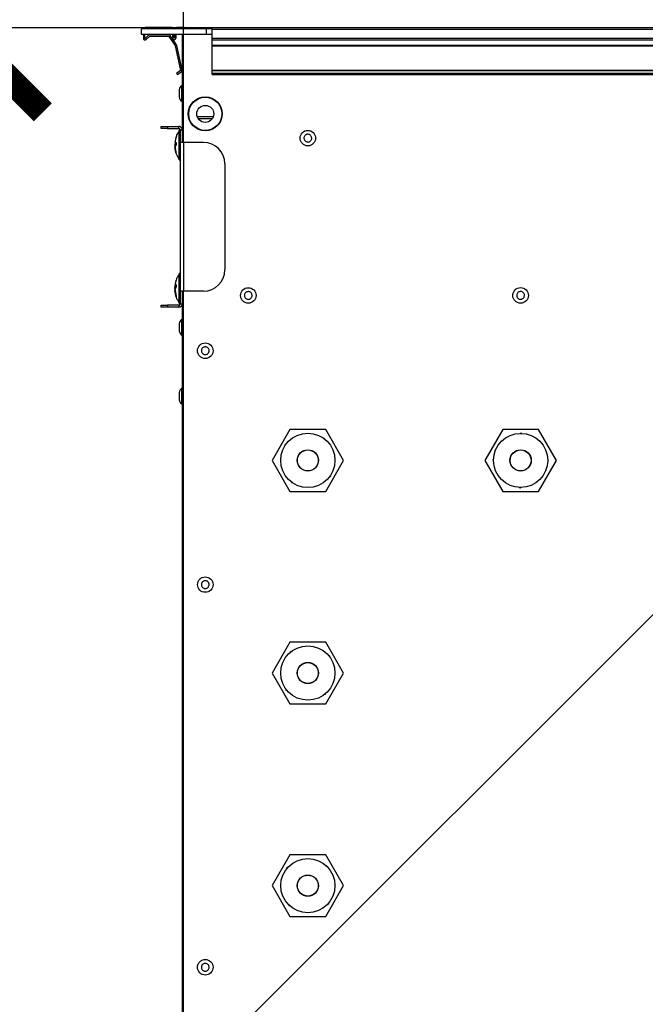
# Model space of a CAD drawing. Header units: millimetres. Extents: x -604189 to 881711, y -381903 to -7297.
# Tile 985 of 1056: x -546321 to -546027, y -160330 to -159867. Entities that reach past the tile are written whole.
import ezdxf

# ---------------------------------------------------------------- set-up
doc = ezdxf.new("R2010")
doc.units = ezdxf.units.MM
doc.header["$LTSCALE"] = 100
doc.linetypes.add('ACAD_ISO04W100', pattern=[30.5, 24, -3, 0.5, -3])
doc.layers.get('Defpoints').update_dxf_attribs({"color": 30})
doc.layers.add('2', color=2, linetype='Continuous', lineweight=25)
doc.layers.add('strop osie', color=80, linetype='ACAD_ISO04W100', lineweight=5)
doc.layers.add('Flowair', color=1, linetype='Continuous')
doc.layers.add('OPIS', color=7, linetype='Continuous')
doc.styles.get("Standard").update_dxf_attribs({"font": 'romans.shx', "width": 0.5})
doc.dimstyles.new('1 50', dxfattribs={"dimtxt": 150, "dimasz": 80, "dimexe": 1, "dimexo": 1, "dimgap": 20, "dimtad": 1, "dimdec": 0, "dimlfac": 0.1, "dimtxsty": 'Standard', "dimblk": 'ARCHTICK', "dimcen": 200, "dimclrd": 2, "dimadec": 1, "dimazin": 0, "dimtfac": 1, "dimtdec": 0, "dimtmove": 0, "dimatfit": 3, "dimldrblk": 'ARCHTICK', "dimfxl": 120, "dimfxlon": 1, "dimtfill": 1, "dimarcsym": 0})

# ---------------------------------------------------------------- blocks, each defined once
blk = doc.blocks.new('_ArchTick')
at = {"layer": 'strop osie', "color": 0, "const_width": 0.15}
blk.add_lwpolyline([(-0.5, -0.5), (0.5, 0.5)], dxfattribs=at)
blk = doc.blocks.new('*D3281')
at = {"layer": 'Defpoints', "color": 0, "linetype": 'ByBlock', "lineweight": 5, "transparency": 16777216}
for p in [(-552118.94, -159745.28), (-535687.5, -164715.31), (-535410.16, -164715.31)]:
    blk.add_point(p, dxfattribs=at)
at = {"layer": 'OPIS', "color": 0, "linetype": 'Continuous', "lineweight": -2, "transparency": 16777216}
for p, q in [((-535470.16, -159745.28), (-535409.16, -159745.28)), ((-535470.16, -164715.31), (-535409.16, -164715.31))]:
    blk.add_line(p, q, dxfattribs=at)
at = {"layer": 'OPIS', "color": 2, "lineweight": -2, "transparency": 16777216}
blk.add_line((-535410.16, -159745.28), (-535410.16, -164715.31), dxfattribs=at)
at = {"layer": 'OPIS', "color": 2, "linetype": 'ByBlock', "lineweight": -2, "transparency": 16777216, "xscale": 80, "yscale": 80, "zscale": 80}
for p, rotation in [((-535410.16, -159745.28), 90), ((-535410.16, -164715.31), 270)]:
    blk.add_blockref('_ArchTick', p, dxfattribs=dict(at, rotation=rotation))
at = {"layer": 'OPIS', "color": 0, "linetype": 'ByBlock', "lineweight": 13, "transparency": 16777216, "insert": (-535505.16, -162230.3), "char_height": 150, "attachment_point": 5, "rotation": 90, "bg_fill": 3, "box_fill_scale": 1.1, "bg_fill_color": 256, "bg_fill_true_color": 13158600, "bg_fill_transparency": 0}
blk.add_mtext('497', dxfattribs=at)
blk = doc.blocks.new('*D3283')
at = {"layer": 'Defpoints', "color": 0, "linetype": 'ByBlock', "lineweight": 5, "transparency": 16777216}
for p in [(-549860.21, -159420.3), (-548544.07, -179490.3), (-536848.94, -179490.3)]:
    blk.add_point(p, dxfattribs=at)
at = {"layer": 'OPIS', "color": 0, "linetype": 'Continuous', "lineweight": -2, "transparency": 16777216}
for p, q in [((-548604.07, -159420.3), (-548543.07, -159420.3)), ((-548484.07, -179490.3), (-548545.07, -179490.3))]:
    blk.add_line(p, q, dxfattribs=at)
at = {"layer": 'OPIS', "color": 2, "lineweight": -2, "transparency": 16777216}
blk.add_line((-548544.07, -159420.3), (-548544.07, -179490.3), dxfattribs=at)
at = {"layer": 'OPIS', "color": 2, "linetype": 'ByBlock', "lineweight": -2, "transparency": 16777216, "xscale": 80, "yscale": 80, "zscale": 80}
for p, rotation in [((-548544.07, -159420.3), 90), ((-548544.07, -179490.3), 270)]:
    blk.add_blockref('_ArchTick', p, dxfattribs=dict(at, rotation=rotation))
at = {"layer": 'OPIS', "color": 0, "linetype": 'ByBlock', "lineweight": 13, "transparency": 16777216, "insert": (-548639.07, -169455.3), "char_height": 150, "attachment_point": 5, "rotation": 90, "bg_fill": 3, "box_fill_scale": 1.1, "bg_fill_color": 256, "bg_fill_true_color": 13158600, "bg_fill_transparency": 0}
blk.add_mtext('2007', dxfattribs=at)
blk = doc.blocks.new('*D3315')
at = {"layer": 'Defpoints', "color": 0, "linetype": 'ByBlock', "lineweight": 5, "transparency": 16777216}
for p in [(-551668.94, -159870.3), (-536848.94, -159870.3), (-536848.94, -160452.01)]:
    blk.add_point(p, dxfattribs=at)
at = {"layer": 'OPIS', "color": 0, "linetype": 'Continuous', "lineweight": -2, "transparency": 16777216}
for p, q in [((-551668.94, -160392.01), (-551668.94, -160453.01)), ((-536848.94, -160392.01), (-536848.94, -160453.01))]:
    blk.add_line(p, q, dxfattribs=at)
at = {"layer": 'OPIS', "color": 2, "lineweight": -2, "transparency": 16777216}
blk.add_line((-551668.94, -160452.01), (-536848.94, -160452.01), dxfattribs=at)
at = {"layer": 'OPIS', "color": 2, "linetype": 'ByBlock', "lineweight": -2, "transparency": 16777216, "xscale": 80, "yscale": 80, "zscale": 80, "rotation": 180}
blk.add_blockref('_ArchTick', (-551668.94, -160452.01), dxfattribs=at)
at = {"layer": 'OPIS', "color": 2, "linetype": 'ByBlock', "lineweight": -2, "transparency": 16777216, "xscale": 80, "yscale": 80, "zscale": 80}
blk.add_blockref('_ArchTick', (-536848.94, -160452.01), dxfattribs=at)
at = {"layer": 'OPIS', "color": 0, "linetype": 'ByBlock', "lineweight": 13, "transparency": 16777216, "insert": (-544258.94, -160357.01), "char_height": 150, "attachment_point": 5, "bg_fill": 3, "box_fill_scale": 1.1, "bg_fill_color": 256, "bg_fill_true_color": 13158600, "bg_fill_transparency": 0}
blk.add_mtext('1482', dxfattribs=at)
blk = doc.blocks.new('*D3323')
at = {"layer": 'Defpoints', "color": 0, "linetype": 'ByBlock', "lineweight": 5, "transparency": 16777216}
for p in [(-551668.94, -157200.01), (-551668.94, -159870.3), (-536848.94, -159870.3)]:
    blk.add_point(p, dxfattribs=at)
at = {"layer": 'OPIS', "color": 0, "linetype": 'Continuous', "lineweight": -2, "transparency": 16777216}
for p, q in [((-551668.94, -157260.01), (-551668.94, -157199.01)), ((-536848.94, -157260.01), (-536848.94, -157199.01))]:
    blk.add_line(p, q, dxfattribs=at)
at = {"layer": 'OPIS', "color": 2, "lineweight": -2, "transparency": 16777216}
blk.add_line((-536848.94, -157200.01), (-551668.94, -157200.01), dxfattribs=at)
at = {"layer": 'OPIS', "color": 2, "linetype": 'ByBlock', "lineweight": -2, "transparency": 16777216, "xscale": 80, "yscale": 80, "zscale": 80, "rotation": 180}
blk.add_blockref('_ArchTick', (-551668.94, -157200.01), dxfattribs=at)
at = {"layer": 'OPIS', "color": 2, "linetype": 'ByBlock', "lineweight": -2, "transparency": 16777216, "xscale": 80, "yscale": 80, "zscale": 80}
blk.add_blockref('_ArchTick', (-536848.94, -157200.01), dxfattribs=at)
at = {"layer": 'OPIS', "color": 0, "linetype": 'ByBlock', "lineweight": 9, "transparency": 16777216, "insert": (-544258.94, -157105.01), "char_height": 150, "attachment_point": 5, "bg_fill": 3, "box_fill_scale": 1.1, "bg_fill_color": 256, "bg_fill_true_color": 13158600, "bg_fill_transparency": 0}
blk.add_mtext('1482', dxfattribs=at)
blk = doc.blocks.new('*D3365')
at = {"layer": 'Defpoints', "color": 0, "linetype": 'ByBlock', "lineweight": 5, "transparency": 16777216}
for p in [(-546883.98, -159870.3), (-546349.76, -159870.3), (-546848.94, -161625.27)]:
    blk.add_point(p, dxfattribs=at)
at = {"layer": 'OPIS', "color": 0, "linetype": 'Continuous', "lineweight": -2, "transparency": 16777216}
for p, q in [((-546409.76, -159870.3), (-546348.76, -159870.3)), ((-546409.76, -161625.27), (-546348.76, -161625.27))]:
    blk.add_line(p, q, dxfattribs=at)
at = {"layer": 'OPIS', "color": 2, "lineweight": -2, "transparency": 16777216}
blk.add_line((-546349.76, -161625.27), (-546349.76, -159870.3), dxfattribs=at)
at = {"layer": 'OPIS', "color": 2, "linetype": 'ByBlock', "lineweight": -2, "transparency": 16777216, "xscale": 80, "yscale": 80, "zscale": 80}
for p, rotation in [((-546349.76, -159870.3), 90), ((-546349.76, -161625.27), 270)]:
    blk.add_blockref('_ArchTick', p, dxfattribs=dict(at, rotation=rotation))
at = {"layer": 'OPIS', "color": 0, "linetype": 'ByBlock', "lineweight": 5, "transparency": 16777216, "insert": (-546444.76, -160747.78), "char_height": 150, "attachment_point": 5, "rotation": 90, "bg_fill": 3, "box_fill_scale": 1.1, "bg_fill_color": 256, "bg_fill_true_color": 13158600, "bg_fill_transparency": 0}
blk.add_mtext('175', dxfattribs=at)
blk = doc.blocks.new('FB 100V z KM 10.2017')
at = {"layer": 'Flowair', "linetype": 'Continuous'}
for p, q in [((9903.82, 4684.48), (9903.82, 5029.48)), ((9904.22, 4684.48), (9904.22, 5029.48)), ((9906.38, 4684.48), (9906.38, 5029.48)), ((9906.78, 4684.48), (9906.78, 5029.48)), ((9908.11, 5029.48), (9908.11, 4684.48)), ((9908.13, 4684.48), (9908.13, 5029.48)), ((9913.95, 5029.48), (9913.95, 4684.48)), ((9914, 4684.48), (9914, 5029.48)), ((9914.64, 5029.48), (9914.64, 4684.48)), ((9914.93, 4684.48), (9914.93, 5029.48)), ((10005.67, 4765.38), (9998.4, 4761.18)), ((10005.64, 4763.35), (10005.78, 4763.48)), ((10005.68, 4763.35), (10005.66, 4763.37)), ((10012.95, 4761.18), (10005.67, 4765.38)), ((10005.78, 4763.48), (10005.91, 4763.35)), ((9998.4, 4761.18), (9998.4, 4752.78)), ((10012.95, 4752.78), (10012.95, 4761.18)), ((9999.17, 4757.08), (9999.3, 4757.21)), ((9999.3, 4756.95), (9999.17, 4757.08)), ((9999.2, 4757.11), (9999.3, 4757.01)), ((10012.18, 4756.87), (10012.04, 4756.74)), ((10012.05, 4757), (10012.18, 4756.87)), ((10012.15, 4756.84), (10012.05, 4756.95)), ((9998.4, 4752.78), (10005.67, 4748.58)), ((10005.67, 4748.58), (10012.95, 4752.78)), ((10005.57, 4750.47), (10005.44, 4750.61)), ((10005.7, 4750.6), (10005.57, 4750.47)), ((10005.66, 4750.6), (10005.68, 4750.58)), ((10005.67, 4715.38), (9998.4, 4711.18)), ((10012.95, 4711.18), (10005.67, 4715.38)), ((10055.67, 4715.38), (10048.4, 4711.18)), ((10062.95, 4711.18), (10055.67, 4715.38)), ((10105.67, 4715.38), (10098.4, 4711.18)), ((10112.95, 4711.18), (10105.67, 4715.38)), ((9998.4, 4711.18), (9998.4, 4702.78)), ((10000.38, 4710.75), (10000.56, 4710.79)), ((10000.41, 4710.57), (10000.38, 4710.75)), ((10000.43, 4710.6), (10000.4, 4710.6)), ((10009.27, 4712.24), (10009.45, 4712.27)), ((10009.46, 4712.23), (10009.32, 4712.21)), ((10009.45, 4712.27), (10009.48, 4712.09)), ((10012.95, 4702.78), (10012.95, 4711.18)), ((10048.4, 4711.18), (10048.4, 4702.78)), ((10051.57, 4711.86), (10051.59, 4712.04)), ((10051.59, 4712.04), (10051.78, 4712.02)), ((10051.63, 4712.04), (10051.62, 4711.89)), ((10060.55, 4711.08), (10060.74, 4711.06)), ((10060.58, 4711.05), (10060.58, 4711.08)), ((10060.74, 4711.06), (10060.72, 4710.87)), ((10062.95, 4702.78), (10062.95, 4711.18)), ((10098.4, 4711.18), (10098.4, 4702.78)), ((10100.83, 4711.32), (10101.01, 4711.33)), ((10100.84, 4711.13), (10100.83, 4711.32)), ((10100.86, 4711.16), (10100.84, 4711.16)), ((10109.83, 4711.81), (10110.01, 4711.82)), ((10110.02, 4711.78), (10109.87, 4711.77)), ((10110.01, 4711.82), (10110.02, 4711.64)), ((10112.95, 4702.78), (10112.95, 4711.18)), ((10010.97, 4703.2), (10010.78, 4703.17)), ((10010.92, 4703.35), (10010.94, 4703.36)), ((10010.94, 4703.38), (10010.97, 4703.2)), ((10050.61, 4702.89), (10050.63, 4703.08)), ((9998.4, 4702.78), (10005.67, 4698.58)), ((10001.89, 4701.68), (10001.86, 4701.86)), ((10001.89, 4701.72), (10002.03, 4701.75)), ((10002.08, 4701.71), (10001.89, 4701.68)), ((10005.67, 4698.58), (10012.95, 4702.78)), ((10048.4, 4702.78), (10055.67, 4698.58)), ((10050.79, 4702.87), (10050.61, 4702.89)), ((10050.77, 4702.9), (10050.77, 4702.88)), ((10055.67, 4698.58), (10062.95, 4702.78)), ((10059.75, 4701.91), (10059.57, 4701.93)), ((10059.72, 4701.92), (10059.73, 4702.06)), ((10059.77, 4702.1), (10059.75, 4701.91)), ((10098.4, 4702.78), (10105.67, 4698.58)), ((10101.33, 4702.13), (10101.32, 4702.32)), ((10101.33, 4702.17), (10101.47, 4702.18)), ((10101.52, 4702.14), (10101.33, 4702.13)), ((10105.67, 4698.58), (10112.95, 4702.78)), ((10110.52, 4702.64), (10110.33, 4702.63)), ((10110.48, 4702.79), (10110.51, 4702.8)), ((10110.51, 4702.82), (10110.52, 4702.64)), ((9935.87, 4687.48), (9960.87, 4687.48)), ((9924.87, 4684.75), (9924.87, 4681)), ((9904.22, 4684.48), (9903.82, 4684.48)), ((9904.17, 4684.48), (9904.17, 4683.18)), ((9905.52, 4683.18), (9904.17, 4683.18)), ((9904.17, 4683.18), (9904.17, 4667.92)), ((9906.38, 4684.48), (9904.22, 4684.48)), ((9905.52, 4684.48), (9905.52, 4683.18)), ((9905.52, 4683.18), (9905.52, 4667.92)), ((9906.78, 4684.48), (9906.38, 4684.48)), ((9908.11, 4684.48), (9906.78, 4684.48)), ((9908.13, 4684.48), (9908.11, 4684.48)), ((9913.95, 4684.48), (9908.13, 4684.48)), ((9914, 4684.48), (9913.95, 4684.48)), ((9914.64, 4684.48), (9914, 4684.48)), ((9914.93, 4684.48), (9914.64, 4684.48)), ((9925.37, 4684.48), (9925.37, 4681.28)), ((9930.87, 4682.48), (9930.87, 4677.78)), ((9965.87, 4682.48), (9965.87, 4677.78)), ((9903.82, 4677.93), (9903.82, 4676.08)), ((9930.87, 4677.73), (9905.52, 4677.73)), ((9930.87, 4677.78), (9930.87, 4676.98)), ((9930.87, 4677.78), (9965.87, 4677.78)), ((9965.87, 4677.78), (9965.87, 4676.98)), ((10156.37, 4677.73), (9965.87, 4677.73)), ((9905.52, 4677.48), (9927.9, 4677.48)), ((9906.27, 4676.03), (9905.52, 4676.03)), ((9905.52, 4675.68), (9906.27, 4675.68)), ((9906.27, 4675.53), (9905.52, 4675.53)), ((9907.91, 4676.11), (9905.75, 4674.63)), ((9905.94, 4674.34), (9908.11, 4675.82)), ((9906.32, 4675.63), (9906.32, 4675.58)), ((9906.67, 4675.58), (9906.67, 4675.63)), ((9913.88, 4677.41), (9908.06, 4676.17)), ((9908.13, 4675.83), (9913.95, 4677.07)), ((9914, 4677.05), (9914.64, 4676.12)), ((9914.93, 4676.32), (9914.29, 4677.25)), ((9914.93, 4676.32), (9914.64, 4676.12)), ((9917.55, 4677.48), (9917.55, 4677.28)), ((9917.55, 4677.28), (9921.2, 4677.28)), ((9921.2, 4677.28), (9921.2, 4677.48)), ((9927.6, 4676.68), (9927.1, 4676.68)), ((9927.1, 4673.98), (9927.1, 4676.68)), ((9927.6, 4673.98), (9927.6, 4676.68)), ((9927.9, 4676.98), (9927.9, 4677.48)), ((9927.9, 4677.48), (9930.87, 4677.48)), ((9927.9, 4676.98), (9930.87, 4676.98)), ((9928.01, 4676.95), (9928.01, 4676.75)), ((9935.01, 4676.95), (9928.01, 4676.95)), ((9928.01, 4676.75), (9935.01, 4676.75)), ((9934.99, 4676.73), (9928.04, 4676.73)), ((9934.75, 4676.72), (9928.27, 4676.72)), ((9929.64, 4676.03), (9929.62, 4676.03)), ((9929.64, 4676.03), (9929.68, 4676.07)), ((9930.46, 4675.83), (9930.74, 4675.78)), ((9930.87, 4676.98), (9965.87, 4676.98)), ((9930.89, 4676.03), (9931.53, 4676.03)), ((9930.96, 4676.06), (9931.14, 4675.81)), ((9931.19, 4675.75), (9931.1, 4675.77)), ((9931.14, 4675.81), (9931.19, 4676.03)), ((9931.14, 4675.81), (9931.19, 4676.03)), ((9931.25, 4675.8), (9931.19, 4675.75)), ((9931.2, 4675.8), (9931.23, 4676.03)), ((9931.29, 4676.03), (9931.25, 4675.8)), ((9931.25, 4675.8), (9931.32, 4675.86)), ((9931.32, 4675.84), (9931.66, 4675.75)), ((9931.62, 4675.82), (9931.36, 4675.75)), ((9931.57, 4675.99), (9931.52, 4676.04)), ((9931.63, 4675.81), (9931.77, 4675.75)), ((9931.66, 4675.75), (9931.88, 4675.79)), ((9931.77, 4675.75), (9931.88, 4675.77)), ((9933.38, 4676.03), (9933.48, 4676.03)), ((9935.01, 4676.75), (9935.01, 4676.95)), ((9961.74, 4676.95), (9961.74, 4676.75)), ((9968.55, 4676.95), (9961.74, 4676.95)), ((9961.74, 4676.75), (9968.74, 4676.75)), ((9968.71, 4676.73), (9961.76, 4676.73)), ((9968.3, 4676.72), (9961.99, 4676.72)), ((9963.34, 4676.03), (9963.29, 4676.03)), ((9964.12, 4675.84), (9964.76, 4675.75)), ((9964.3, 4676.03), (9964.91, 4676.03)), ((9964.38, 4676.06), (9964.82, 4675.81)), ((9964.81, 4675.79), (9964.82, 4675.8)), ((9964.82, 4675.8), (9964.87, 4676.03)), ((9964.82, 4675.81), (9964.87, 4676.03)), ((9964.82, 4675.83), (9964.99, 4675.8)), ((9965, 4675.75), (9964.87, 4675.77)), ((9964.99, 4675.8), (9965.01, 4675.97)), ((9965.23, 4675.84), (9965, 4675.75)), ((9965.07, 4675.94), (9965.05, 4675.8)), ((9965.05, 4675.8), (9965.26, 4675.9)), ((9965.2, 4675.75), (9965.63, 4675.83)), ((9965.7, 4675.82), (9965.27, 4675.75)), ((9965.68, 4675.81), (9967.07, 4676.06)), ((9965.87, 4677.48), (9968.85, 4677.48)), ((9965.87, 4676.98), (9968.85, 4676.98)), ((9966.97, 4676.03), (9967.18, 4676.03)), ((9968.48, 4676.72), (9968.3, 4676.72)), ((9968.74, 4676.95), (9968.55, 4676.95)), ((9968.74, 4676.75), (9968.74, 4676.95)), ((9968.85, 4676.98), (9968.85, 4677.48)), ((9968.85, 4677.48), (10153.4, 4677.48)), ((9969.15, 4676.68), (9969.65, 4676.68)), ((9969.15, 4676.68), (9969.15, 4673.98)), ((9969.65, 4676.68), (9969.65, 4673.98)), ((9972.55, 4677.48), (9972.55, 4677.28)), ((9972.55, 4677.28), (9972.7, 4677.28)), ((9972.7, 4677.28), (9976.2, 4677.28)), ((9976.2, 4677.28), (9976.2, 4677.48)), ((9988.75, 4677.48), (9988.75, 4677.28)), ((9988.75, 4677.28), (9992.4, 4677.28)), ((9992.4, 4677.28), (9992.4, 4677.48)), ((9903.82, 4675.13), (9903.82, 4668.73)), ((9905.52, 4675.18), (9906.27, 4675.18)), ((9905.57, 4674.3), (9905.57, 4669.79)), ((9905.92, 4669.79), (9905.92, 4674.3)), ((9927.1, 4673.98), (9927.6, 4673.98)), ((9927.1, 4672.48), (9927.1, 4673.98)), ((9927.6, 4673.98), (9927.6, 4672.48)), ((9969.15, 4673.98), (9969.65, 4673.98)), ((9969.15, 4672.48), (9969.15, 4673.98)), ((9969.65, 4673.98), (9969.65, 4672.48)), ((9927.6, 4672.48), (9927.1, 4672.48)), ((9969.65, 4672.48), (9969.15, 4672.48)), ((9906.38, 4668.68), (9905.52, 4668.68)), ((9905.52, 4668.33), (9906.38, 4668.33)), ((9905.69, 4669.52), (9906.42, 4668.76)), ((9906.67, 4669), (9905.94, 4669.76)), ((9905.52, 4667.92), (9904.17, 4667.92))]:
    blk.add_line(p, q, dxfattribs=at)
for centre, radius in [((10005.67, 4756.98), 6.37), ((9966.87, 4756.98), 1.83), ((10005.67, 4756.98), 2.5), ((10005.67, 4756.98), 2.46), ((10005.67, 4706.98), 6.38), ((10055.67, 4706.98), 6.38), ((10105.67, 4706.98), 6.37), ((9929.87, 4706.98), 1.82), ((10005.67, 4706.98), 2.5), ((10005.67, 4706.98), 2.46), ((10055.67, 4706.98), 2.5), ((10055.67, 4706.98), 2.46), ((10105.67, 4706.98), 2.5), ((10105.67, 4706.98), 2.46), ((9966.87, 4692.98), 1.82), ((9924.17, 4682.88), 4), ((9924.17, 4682.88), 3.9), ((9924.17, 4682.88), 2), ((9979.87, 4682.88), 1.83), ((10034.87, 4682.88), 1.82), ((10124.87, 4682.88), 1.83)]:
    blk.add_circle(centre, radius, dxfattribs=at)
for centre, radius, start, end in [((9935.87, 4682.48), 5, 90, 180), ((9960.87, 4682.48), 5, 0, 90), ((9904.22, 4677.93), 0.4, 97.1808, 180), ((9904.22, 4676.08), 0.4, 180, 262.8192), ((9904.22, 4675.13), 0.4, 97.1808, 180), ((9906.27, 4675.63), 0.4, 0, 90), ((9906.27, 4675.63), 0.05, 0, 90), ((9906.27, 4675.58), 0.05, 270, 360), ((9906.27, 4675.58), 0.4, 270, 360), ((9908.14, 4675.78), 0.4, 102.0352, 124.3281), ((9908.14, 4675.78), 0.05, 102.0352, 124.3281), ((9913.96, 4677.02), 0.4, 34.3281, 102.0352), ((9913.96, 4677.02), 0.05, 34.3281, 102.0352), ((9927.9, 4676.68), 0.8, 90, 180), ((9927.9, 4676.68), 0.3, 90, 180), ((9928.04, 4676.95), 0.025, 90, 180), ((9928.04, 4676.75), 0.025, 180, 270), ((9928.25, 4676.7), 0.025, 41.9688, 90), ((9934.77, 4676.7), 0.025, 90, 138.0312), ((9934.99, 4676.95), 0.025, 0, 90), ((9934.99, 4676.75), 0.025, 270, 0), ((9961.76, 4676.95), 0.025, 90, 180), ((9961.76, 4676.75), 0.025, 180, 270), ((9961.97, 4676.7), 0.025, 41.9688, 90), ((9968.5, 4676.7), 0.025, 90, 138.0312), ((9968.71, 4676.95), 0.025, 0, 90), ((9968.71, 4676.75), 0.025, 270, 0), ((9968.85, 4676.68), 0.8, 0, 90), ((9968.85, 4676.68), 0.3, 0, 90), ((9905.97, 4674.3), 0.4, 124.3281, 180), ((9905.97, 4674.3), 0.05, 124.3281, 180), ((9904.22, 4668.73), 0.4, 180, 262.8192), ((9905.97, 4669.79), 0.4, 180, 224.0541), ((9905.97, 4669.79), 0.05, 180, 224.0541), ((9906.38, 4668.73), 0.4, 270, 44.0541), ((9906.38, 4668.73), 0.05, 270, 44.0541)]:
    blk.add_arc(centre, radius, start, end, dxfattribs=at)
for points, knots in [([(9967.23, 4756.14), (9967.14, 4756.11), (9966.94, 4756.04), (9966.63, 4756.08), (9966.34, 4756.21), (9966.12, 4756.43), (9965.98, 4756.71), (9965.94, 4757.02), (9966.01, 4757.32), (9966.17, 4757.59), (9966.36, 4757.74), (9966.57, 4757.85), (9966.81, 4757.9), (9967.12, 4757.87), (9967.4, 4757.74), (9967.63, 4757.52), (9967.76, 4757.24), (9967.8, 4756.93), (9967.73, 4756.63), (9967.57, 4756.36), (9967.38, 4756.21), (9967.26, 4756.15), (9967.23, 4756.14)], [0, 0, 0, 0, 0.053689, 0.107374, 0.161062, 0.214748, 0.268433, 0.322118, 0.375806, 0.429496, 0.483179, 0.500003, 0.553692, 0.607377, 0.66106, 0.714749, 0.768435, 0.82212, 0.875809, 0.929491, 0.983178, 1, 1, 1, 1]), ([(9930.04, 4706.08), (9929.94, 4706.07), (9929.74, 4706.05), (9929.44, 4706.16), (9929.19, 4706.34), (9929.02, 4706.61), (9928.95, 4706.91), (9928.97, 4707.22), (9929.11, 4707.5), (9929.32, 4707.73), (9929.54, 4707.83), (9929.77, 4707.89), (9930.01, 4707.9), (9930.31, 4707.8), (9930.55, 4707.61), (9930.73, 4707.35), (9930.8, 4707.04), (9930.77, 4706.73), (9930.64, 4706.45), (9930.42, 4706.23), (9930.21, 4706.12), (9930.08, 4706.09), (9930.04, 4706.08)], [0, 0, 0, 0, 0.053689, 0.107374, 0.161058, 0.214746, 0.268429, 0.322119, 0.375804, 0.429488, 0.483176, 0.500001, 0.553685, 0.60737, 0.661058, 0.714747, 0.768428, 0.822118, 0.875803, 0.929487, 0.983174, 1, 1, 1, 1]), ([(9966.87, 4692.06), (9966.77, 4692.07), (9966.56, 4692.09), (9966.29, 4692.25), (9966.08, 4692.48), (9965.97, 4692.77), (9965.95, 4693.08), (9966.04, 4693.38), (9966.22, 4693.64), (9966.47, 4693.82), (9966.71, 4693.88), (9966.94, 4693.89), (9967.18, 4693.85), (9967.45, 4693.7), (9967.66, 4693.47), (9967.78, 4693.18), (9967.8, 4692.87), (9967.71, 4692.57), (9967.53, 4692.32), (9967.27, 4692.14), (9967.04, 4692.07), (9966.9, 4692.07), (9966.87, 4692.06)], [0, 0, 0, 0, 0.053687, 0.107371, 0.161059, 0.214747, 0.26843, 0.322118, 0.375805, 0.42949, 0.48318, 0.500003, 0.55369, 0.607374, 0.661061, 0.714747, 0.768431, 0.822118, 0.875806, 0.929494, 0.983178, 1, 1, 1, 1]), ([(9979.73, 4681.98), (9979.63, 4682), (9979.43, 4682.05), (9979.18, 4682.25), (9979.02, 4682.51), (9978.94, 4682.82), (9978.98, 4683.13), (9979.11, 4683.41), (9979.33, 4683.63), (9979.61, 4683.77), (9979.85, 4683.8), (9980.09, 4683.77), (9980.32, 4683.69), (9980.56, 4683.5), (9980.73, 4683.24), (9980.8, 4682.93), (9980.77, 4682.62), (9980.63, 4682.34), (9980.41, 4682.12), (9980.13, 4681.98), (9979.89, 4681.95), (9979.76, 4681.97), (9979.73, 4681.98)], [0, 0, 0, 0, 0.053684, 0.107371, 0.161058, 0.214745, 0.268431, 0.322114, 0.375804, 0.42949, 0.483174, 0.499996, 0.553686, 0.607372, 0.661059, 0.714741, 0.768432, 0.822115, 0.875801, 0.92949, 0.983173, 1, 1, 1, 1]), ([(10034.34, 4682.13), (10034.27, 4682.2), (10034.11, 4682.34), (10033.98, 4682.62), (10033.94, 4682.93), (10034.02, 4683.24), (10034.18, 4683.5), (10034.43, 4683.69), (10034.72, 4683.79), (10035.04, 4683.79), (10035.26, 4683.71), (10035.46, 4683.58), (10035.63, 4683.41), (10035.77, 4683.13), (10035.8, 4682.82), (10035.73, 4682.52), (10035.56, 4682.25), (10035.32, 4682.06), (10035.02, 4681.96), (10034.71, 4681.96), (10034.48, 4682.04), (10034.37, 4682.12), (10034.34, 4682.13)], [0, 0, 0, 0, 0.053686, 0.107372, 0.161057, 0.214744, 0.268431, 0.322118, 0.375801, 0.42949, 0.483173, 0.499999, 0.553685, 0.607369, 0.661059, 0.714746, 0.76843, 0.822116, 0.875805, 0.929489, 0.983177, 1, 1, 1, 1]), ([(10124.33, 4682.14), (10124.25, 4682.21), (10124.1, 4682.35), (10123.97, 4682.64), (10123.95, 4682.95), (10124.02, 4683.25), (10124.19, 4683.51), (10124.44, 4683.7), (10124.74, 4683.8), (10125.05, 4683.79), (10125.28, 4683.7), (10125.48, 4683.57), (10125.64, 4683.4), (10125.77, 4683.11), (10125.8, 4682.8), (10125.72, 4682.5), (10125.55, 4682.24), (10125.3, 4682.05), (10125, 4681.96), (10124.69, 4681.96), (10124.47, 4682.05), (10124.36, 4682.12), (10124.33, 4682.14)], [0, 0, 0, 0, 0.053684, 0.107369, 0.161055, 0.214742, 0.268429, 0.322117, 0.375802, 0.42949, 0.483175, 0.499998, 0.553688, 0.607373, 0.661058, 0.714745, 0.768429, 0.822115, 0.875803, 0.929488, 0.983174, 1, 1, 1, 1]), ([(9917.56, 4677.28), (9917.6, 4677.24), (9917.77, 4677.07), (9918.08, 4676.87), (9918.37, 4676.77), (9918.47, 4676.74)], [0, 0, 0, 0, 0.16469, 0.687098, 1, 1, 1, 1]), ([(9918.47, 4676.73), (9918.47, 4676.73), (9918.45, 4676.73), (9918.52, 4676.73), (9918.69, 4676.73), (9918.94, 4676.73), (9919.23, 4676.73), (9919.47, 4676.73), (9919.7, 4676.73), (9919.92, 4676.73), (9920.14, 4676.73), (9920.27, 4676.73), (9920.27, 4676.73), (9920.28, 4676.73)], [0, 0, 0, 0, 0.022325, 0.129698, 0.237072, 0.344444, 0.451821, 0.559189, 0.592834, 0.70021, 0.807581, 0.914961, 1, 1, 1, 1]), ([(9920.27, 4676.74), (9920.37, 4676.77), (9920.66, 4676.86), (9920.97, 4677.06), (9921.15, 4677.24), (9921.18, 4677.28)], [0, 0, 0, 0, 0.283383, 0.85525, 1, 1, 1, 1]), ([(9928.26, 4676.73), (9928.5, 4676.54), (9928.94, 4676.2), (9929.47, 4676.06), (9929.71, 4676.01)], [0, 0, 0, 0, 0.559528, 1, 1, 1, 1]), ([(9929.54, 4676.03), (9929.79, 4675.97), (9930.29, 4675.83), (9930.82, 4675.78), (9931.08, 4675.75)], [0, 0, 0, 0, 0.49989, 1, 1, 1, 1]), ([(9930.24, 4675.86), (9930.26, 4675.86), (9930.46, 4675.81), (9930.67, 4675.79), (9930.87, 4675.78)], [0, 0, 0, 0, 0.070966, 1, 1, 1, 1]), ([(9931.08, 4675.75), (9931.04, 4675.78), (9930.97, 4675.83), (9930.91, 4675.97), (9930.89, 4676.03)], [0, 0, 0, 0, 0.500099, 1, 1, 1, 1]), ([(9931.08, 4675.75), (9931.09, 4675.76), (9931.11, 4675.77), (9931.12, 4675.79), (9931.13, 4675.79)], [0, 0, 0, 0, 0.696352, 1, 1, 1, 1]), ([(9931.13, 4675.79), (9931.13, 4675.79), (9931.14, 4675.8), (9931.14, 4675.8), (9931.14, 4675.81), (9931.14, 4675.81), (9931.14, 4675.81)], [0, 0, 0, 0, 0.376165, 0.671758, 0.925401, 1, 1, 1, 1]), ([(9931.19, 4675.75), (9931.2, 4675.76), (9931.21, 4675.77), (9931.23, 4675.78), (9931.23, 4675.79)], [0, 0, 0, 0, 0.663831, 1, 1, 1, 1]), ([(9931.23, 4675.79), (9931.23, 4675.79), (9931.22, 4675.79), (9931.21, 4675.8), (9931.2, 4675.8), (9931.2, 4675.8)], [0, 0, 0, 0, 0.374958, 0.751837, 1, 1, 1, 1]), ([(9931.25, 4675.8), (9931.25, 4675.8), (9931.25, 4675.8), (9931.24, 4675.79), (9931.23, 4675.79), (9931.23, 4675.79)], [0, 0, 0, 0, 0.314931, 0.629081, 1, 1, 1, 1]), ([(9931.25, 4675.79), (9931.27, 4675.8), (9931.31, 4675.83), (9931.35, 4675.86), (9931.37, 4675.87)], [0, 0, 0, 0, 0.4999, 1, 1, 1, 1]), ([(9931.38, 4675.79), (9931.37, 4675.79), (9931.37, 4675.79), (9931.35, 4675.8), (9931.35, 4675.8), (9931.34, 4675.8)], [0, 0, 0, 0, 0.375315, 0.752444, 1, 1, 1, 1]), ([(9931.36, 4675.75), (9931.36, 4675.76), (9931.37, 4675.77), (9931.38, 4675.78), (9931.38, 4675.79)], [0, 0, 0, 0, 0.663729, 1, 1, 1, 1]), ([(9931.41, 4675.8), (9931.41, 4675.8), (9931.4, 4675.8), (9931.39, 4675.79), (9931.38, 4675.79), (9931.38, 4675.79)], [0, 0, 0, 0, 0.315241, 0.629298, 1, 1, 1, 1]), ([(9931.53, 4676.03), (9931.58, 4675.97), (9931.69, 4675.83), (9931.78, 4675.78), (9931.83, 4675.75)], [0, 0, 0, 0, 0.49989, 1, 1, 1, 1]), ([(9931.58, 4675.95), (9931.6, 4675.93), (9931.64, 4675.89), (9931.68, 4675.86), (9931.7, 4675.84)], [0, 0, 0, 0, 0.500098, 1, 1, 1, 1]), ([(9931.83, 4675.75), (9932.09, 4675.78), (9932.61, 4675.83), (9933.13, 4675.97), (9933.38, 4676.03)], [0, 0, 0, 0, 0.49985, 1, 1, 1, 1]), ([(9933.48, 4676.03), (9933.23, 4675.97), (9932.73, 4675.83), (9932.2, 4675.78), (9931.94, 4675.75)], [0, 0, 0, 0, 0.500141, 1, 1, 1, 1]), ([(9932.28, 4675.79), (9932.31, 4675.79), (9932.41, 4675.79), (9932.5, 4675.82), (9932.56, 4675.83)], [0, 0, 0, 0, 0.387138, 1, 1, 1, 1]), ([(9932.78, 4675.86), (9932.76, 4675.86), (9932.68, 4675.84), (9932.6, 4675.83), (9932.53, 4675.83)], [0, 0, 0, 0, 0.185482, 1, 1, 1, 1]), ([(9933.54, 4676.06), (9933.76, 4676.13), (9934.21, 4676.27), (9934.58, 4676.58), (9934.76, 4676.73)], [0, 0, 0, 0, 0.500439, 1, 1, 1, 1]), ([(9961.99, 4676.73), (9962.23, 4676.54), (9962.76, 4676.14), (9963.53, 4675.94), (9964, 4675.86), (9964.12, 4675.84)], [0, 0, 0, 0, 0.390914, 0.848357, 1, 1, 1, 1]), ([(9964.29, 4675.81), (9964.38, 4675.8), (9964.52, 4675.77), (9964.67, 4675.76), (9964.72, 4675.76)], [0, 0, 0, 0, 0.62971, 1, 1, 1, 1]), ([(9964.76, 4675.75), (9964.67, 4675.78), (9964.51, 4675.83), (9964.37, 4675.97), (9964.3, 4676.03)], [0, 0, 0, 0, 0.500109, 1, 1, 1, 1]), ([(9964.76, 4675.75), (9964.77, 4675.76), (9964.79, 4675.77), (9964.81, 4675.79), (9964.81, 4675.79)], [0, 0, 0, 0, 0.696336, 1, 1, 1, 1]), ([(9964.82, 4675.8), (9964.82, 4675.8), (9964.82, 4675.81), (9964.82, 4675.81), (9964.82, 4675.81), (9964.82, 4675.81)], [0, 0, 0, 0, 0.166704, 0.811411, 1, 1, 1, 1]), ([(9964.91, 4676.03), (9965.01, 4675.97), (9965.2, 4675.83), (9965.38, 4675.78), (9965.47, 4675.75)], [0, 0, 0, 0, 0.499906, 1, 1, 1, 1]), ([(9965.03, 4675.79), (9965.02, 4675.79), (9965.02, 4675.79), (9965, 4675.8), (9964.99, 4675.8), (9964.99, 4675.8)], [0, 0, 0, 0, 0.374623, 0.752713, 1, 1, 1, 1]), ([(9965, 4675.75), (9965, 4675.76), (9965.01, 4675.77), (9965.02, 4675.78), (9965.03, 4675.79)], [0, 0, 0, 0, 0.663814, 1, 1, 1, 1]), ([(9965.05, 4675.8), (9965.05, 4675.8), (9965.05, 4675.8), (9965.04, 4675.79), (9965.03, 4675.79), (9965.03, 4675.79)], [0, 0, 0, 0, 0.314861, 0.629039, 1, 1, 1, 1]), ([(9965.47, 4675.75), (9965.72, 4675.78), (9966.23, 4675.83), (9966.72, 4675.97), (9966.97, 4676.03)], [0, 0, 0, 0, 0.499855, 1, 1, 1, 1]), ([(9967.18, 4676.03), (9966.94, 4675.97), (9966.46, 4675.83), (9965.96, 4675.78), (9965.71, 4675.75)], [0, 0, 0, 0, 0.500142, 1, 1, 1, 1]), ([(9965.71, 4675.8), (9965.71, 4675.8), (9965.71, 4675.79), (9965.71, 4675.79), (9965.71, 4675.79)], [0, 0, 0, 0, 0.821826, 1, 1, 1, 1]), ([(9966.35, 4675.85), (9966.62, 4675.9), (9967.15, 4676), (9967.91, 4676.25), (9968.3, 4676.58), (9968.49, 4676.73)], [0, 0, 0, 0, 0.350763, 0.70076, 1, 1, 1, 1]), ([(9972.57, 4677.27), (9972.61, 4677.23), (9972.78, 4677.06), (9973.08, 4676.87), (9973.37, 4676.77), (9973.48, 4676.74)], [0, 0, 0, 0, 0.14646, 0.680713, 1, 1, 1, 1]), ([(9973.47, 4676.73), (9973.47, 4676.73), (9973.47, 4676.73), (9973.58, 4676.73), (9973.77, 4676.73), (9974.04, 4676.73), (9974.35, 4676.73), (9974.59, 4676.73), (9974.81, 4676.73), (9975.01, 4676.73), (9975.19, 4676.73), (9975.29, 4676.73), (9975.28, 4676.73), (9975.27, 4676.73)], [0, 0, 0, 0, 0.062468, 0.169837, 0.27721, 0.384587, 0.491954, 0.599322, 0.632969, 0.740346, 0.847711, 0.955084, 1, 1, 1, 1]), ([(9975.27, 4676.74), (9975.39, 4676.78), (9975.7, 4676.89), (9976.01, 4677.09), (9976.17, 4677.25), (9976.18, 4677.27)], [0, 0, 0, 0, 0.362735, 0.93525, 1, 1, 1, 1]), ([(9988.76, 4677.28), (9988.8, 4677.24), (9988.97, 4677.06), (9989.28, 4676.87), (9989.57, 4676.77), (9989.67, 4676.74)], [0, 0, 0, 0, 0.157001, 0.67934, 1, 1, 1, 1]), ([(9989.67, 4676.73), (9989.67, 4676.73), (9989.67, 4676.73), (9989.8, 4676.73), (9990.01, 4676.73), (9990.29, 4676.73), (9990.53, 4676.73), (9990.76, 4676.73), (9990.99, 4676.73), (9991.24, 4676.73), (9991.41, 4676.73), (9991.49, 4676.73), (9991.48, 4676.73), (9991.47, 4676.73)], [0, 0, 0, 0, 0.078351, 0.185726, 0.293092, 0.400467, 0.507838, 0.541488, 0.648857, 0.756222, 0.863601, 0.970971, 1, 1, 1, 1]), ([(9991.47, 4676.74), (9991.56, 4676.77), (9991.85, 4676.86), (9992.16, 4677.05), (9992.33, 4677.23), (9992.37, 4677.27)], [0, 0, 0, 0, 0.277846, 0.856372, 1, 1, 1, 1])]:
    blk.add_open_spline(points, degree=3, knots=knots, dxfattribs=at)

msp = doc.modelspace()

# ---------------------------------------------------------------- hatches: boundary and pattern name
at = {"layer": 'OPIS', "linetype": 'ByBlock', "lineweight": 9}
h = msp.add_hatch(dxfattribs=at)
h.set_pattern_fill('ANSI36', color=0, scale=150)
h.set_pattern_definition([(45, (-306927.96, 32475.8), (252.5697, 926.0889), [1190.625, -238.125, 0, -238.125])])
h.paths.add_polyline_path([(-556073.92, -159870.3), (-556073.92, -161086.41), (-553567.18, -161086.41), (-553567.18, -159870.3)], flags=17)
h.paths.add_polyline_path([(-552198.92, -159870.3), (-553567.18, -159870.3), (-553567.18, -161086.41), (-556073.92, -161086.41), (-556073.92, -159870.3), (-556159.64, -159870.3), (-558143.92, -159870.3), (-558143.92, -160550.3), (-558143.92, -166895.28), (-553898.92, -166895.28), (-553898.92, -166928.69), (-553798.92, -166928.69, -0.267949), (-553348.92, -166149.27), (-553348.92, -165917.81, -0.414214), (-553691.86, -165574.88, -1), (-553005.98, -165574.88, -0.414214), (-553348.92, -165917.81), (-553348.92, -166149.27, 0.267949), (-553798.92, -166928.69), (-553798.92, -166988.69), (-553898.92, -166988.69), (-553898.92, -167020.26), (-552798.92, -167020.26), (-552798.92, -166988.69), (-552898.92, -166988.69), (-552898.92, -166928.69), (-552798.92, -166928.69), (-552798.92, -166895.28), (-552198.92, -166895.28)])
h.paths.add_polyline_path([(-536848.94, -159870.3), (-551668.94, -159870.3), (-551668.94, -164595.3), (-551663.99, -164595.3), (-551663.99, -164835.3), (-551667.26, -174525.3), (-551663.99, -174525.3), (-551663.99, -174765.3), (-551668.94, -179490.3), (-546883.97, -179490.3), (-546883.97, -179490.29), (-546643.97, -179490.29), (-541863.97, -179490.3), (-541863.97, -179490.29), (-541623.97, -179490.29), (-536848.94, -179490.3)])
h.paths.add_polyline_path([(-557762.33, -163516.72), (-557762.33, -163248.86), (-557987.33, -163248.86), (-557987.33, -163516.72)], flags=24)
h.paths.add_polyline_path([(-558062.4, -162687.18), (-557524.54, -162687.18), (-557524.54, -162462.18), (-558062.4, -162462.18)], flags=24)
h.paths.add_polyline_path([(-555574.23, -163637.66), (-555059.11, -163637.66), (-555059.11, -163538.32), (-555574.23, -163538.32)], flags=24)
h.paths.add_polyline_path([(-555574.15, -163527.65), (-555098.95, -163527.65), (-555098.95, -163428.38), (-555574.15, -163428.38)], flags=24)
h.paths.add_polyline_path([(-555976.22, -163645.14), (-555589.82, -163645.14), (-555589.82, -163529.76), (-555976.22, -163529.76)], flags=24)
h.paths.add_polyline_path([(-555935.57, -163533.4), (-555753.72, -163533.4), (-555753.72, -163435.37), (-555935.57, -163435.37)], flags=24)

# ---------------------------------------------------------------- linework, layer by layer
at = {"layer": '2', "color": 0}
msp.add_lwpolyline([(-551668.94, -167150.3), (-551668.94, -159870.3), (-536848.94, -159870.3), (-536848.94, -160500.31)], dxfattribs=at)

# ---------------------------------------------------------------- next in the draw order: dimensions: what is measured, and where the dimension line sits
at = {"layer": 'OPIS', "color": 0, "linetype": 'ByBlock', "lineweight": 13}
dim = msp.add_linear_dim(base=(-535410.16, -164715.31), p1=(-552118.94, -159745.28), p2=(-535687.5, -164715.31), angle=90, dimstyle='1 50', override={"dimtmove": 1, "dimfxl": 60, "dimarcsym": 1}, dxfattribs=at)
dim.commit()
dim.dimension.update_dxf_attribs({"geometry": '*D3281', "text_midpoint": (-535505.16, -162230.3)})

# ---------------------------------------------------------------- next in the draw order: dimensions: what is measured, and where the dimension line sits
dim = msp.add_linear_dim(base=(-548544.07, -179490.3), p1=(-549860.21, -159420.3), p2=(-536848.94, -179490.3), angle=90, dimstyle='1 50', override={"dimfxl": 60, "dimarcsym": 1}, dxfattribs=at)
dim.commit()
dim.dimension.update_dxf_attribs({"geometry": '*D3283', "text_midpoint": (-548639.07, -169455.3)})

# ---------------------------------------------------------------- next in the draw order: dimensions: what is measured, and where the dimension line sits
dim = msp.add_linear_dim(base=(-536848.94, -160452.01), p1=(-551668.94, -159870.3), p2=(-536848.94, -159870.3), dimstyle='1 50', override={"dimfxl": 60, "dimarcsym": 1}, dxfattribs=at)
dim.commit()
dim.dimension.update_dxf_attribs({"geometry": '*D3315', "text_midpoint": (-544258.94, -160357.01)})

# ---------------------------------------------------------------- next in the draw order: dimensions: what is measured, and where the dimension line sits
at = {"layer": 'OPIS', "color": 0, "linetype": 'ByBlock', "lineweight": 9}
dim = msp.add_linear_dim(base=(-551668.94, -157200.01), p1=(-536848.94, -159870.3), p2=(-551668.94, -159870.3), dimstyle='1 50', override={"dimfxl": 60, "dimarcsym": 1}, dxfattribs=at)
dim.commit()
dim.dimension.update_dxf_attribs({"geometry": '*D3323', "text_midpoint": (-544258.94, -157105.01)})

# ---------------------------------------------------------------- next in the draw order: linework, layer by layer
at = {"layer": 'Flowair', "ltscale": 0.01}
msp.add_line((-546243.76, -159873.7), (-546243.76, -159415.27), dxfattribs=at)

# ---------------------------------------------------------------- next in the draw order: dimensions: what is measured, and where the dimension line sits
at = {"layer": 'OPIS', "color": 0, "linetype": 'ByBlock', "lineweight": 5}
dim = msp.add_linear_dim(base=(-546349.76, -159870.3), p1=(-546848.94, -161625.27), p2=(-546883.98, -159870.3), angle=90, dimstyle='1 50', override={"dimfxl": 60, "dimarcsym": 1}, dxfattribs=at)
dim.commit()
dim.dimension.update_dxf_attribs({"geometry": '*D3365', "text_midpoint": (-546444.76, -160747.78)})

# ---------------------------------------------------------------- next in the draw order: block references
at = {"layer": 'Flowair', "xscale": 2, "yscale": 2, "zscale": 2, "rotation": 270}
msp.add_blockref('FB 100V z KM 10.2017', (-555599.21, -140062.66), dxfattribs=at)

doc.saveas('drawing.dxf')
